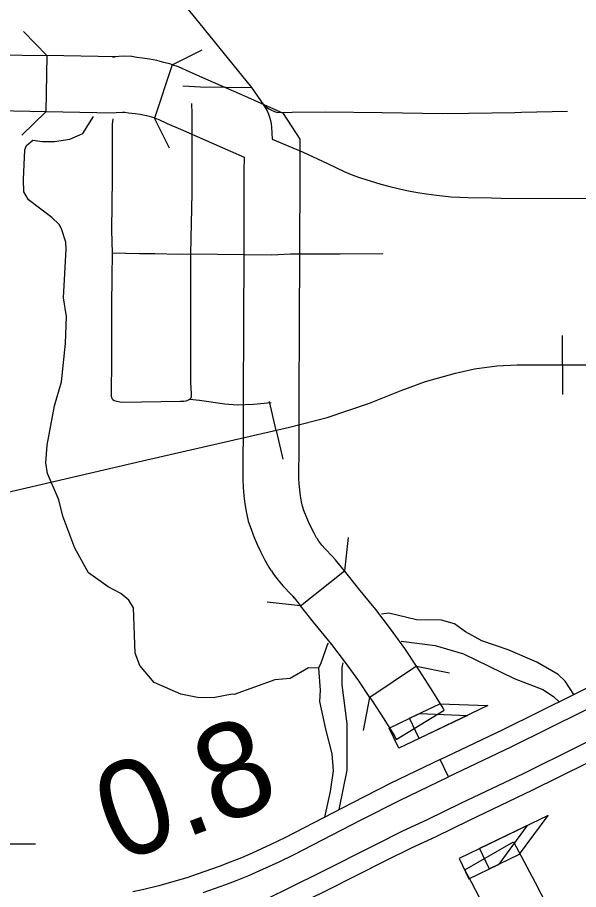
# Model space of a CAD drawing. Extents: x -19 to 366, y -4 to 359.
# Drawn here: x 155.785 to 156.258, y 189.143 to 189.879 of the extents above; entities that cross this region are included whole.
import ezdxf

# ---------------------------------------------------------------- set-up
doc = ezdxf.new("R2010")
doc.units = 0
for name, color, linetype in [('Level 10', 7, 'Continuous'), ('Level 19', 7, 'Continuous'), ('Level 33', 7, 'Continuous'), ('Level 35', 7, 'Continuous'), ('Level 37', 7, 'Continuous'), ('Level 40', 7, 'Continuous'), ('Level 42', 7, 'Continuous'), ('Level 48', 7, 'Continuous'), ('Level 60', 7, 'Continuous')]:
    doc.layers.add(name, color=color, linetype=linetype)

msp = doc.modelspace()

# ---------------------------------------------------------------- linework, layer by layer
at = {"layer": 'Level 10'}
for p, q in [((155.74331, 189.84793), (155.80948, 189.84672)), ((155.80948, 189.84672), (155.80862, 189.79938)), ((155.86693, 189.84567), (155.80948, 189.84672)), ((155.86495, 189.84562), (155.86693, 189.84567)), ((155.88121, 189.84591), (155.87515, 189.84629)), ((155.91518, 189.83902), (155.90028, 189.79407)), ((155.94104, 189.82812), (155.94101, 189.82813)), ((155.80853, 189.79938), (155.74244, 189.80059)), ((155.86607, 189.79833), (155.80862, 189.79938)), ((155.86805, 189.79837), (155.86607, 189.79833)), ((155.87522, 189.79884), (155.87522, 189.79884)), ((156.02319, 189.77632), (156.0092, 189.798)), ((156.02287, 189.67863), (156.02287, 189.67864)), ((155.97507, 189.5543), (155.97496, 189.52177)), ((156.0223, 189.5216), (156.02242, 189.55413)), ((156.02242, 189.55413), (156.02242, 189.55413)), ((155.97496, 189.52177), (155.97492, 189.51194)), ((156.02227, 189.51176), (156.0223, 189.52159)), ((156.0223, 189.52159), (156.0223, 189.5216)), ((156.02227, 189.51161), (156.02227, 189.51176)), ((156.03773, 189.43921), (156.03777, 189.43914)), ((156.05427, 189.42009), (156.05304, 189.42151)), ((156.06059, 189.41216), (156.05427, 189.42009)), ((156.02357, 189.38264), (156.06059, 189.41216)), ((156.07268, 189.39701), (156.06059, 189.41216)), ((156.07244, 189.39729), (156.07268, 189.39701)), ((156.01849, 189.38914), (156.01725, 189.39057)), ((156.01725, 189.39057), (156.02357, 189.38264)), ((156.03566, 189.36749), (156.02357, 189.38264)), ((156.03589, 189.3672), (156.03566, 189.36749)), ((156.12152, 189.33172), (156.08212, 189.30547)), ((156.10436, 189.26995), (156.14478, 189.2947)), ((156.22434, 189.1438), (156.23532, 189.12349))]:
    msp.add_line(p, q, dxfattribs=at)
for points in [[(155.87515, 189.84629), (155.87008, 189.84596), (155.86495, 189.84562)], [(155.91518, 189.83902), (155.91403, 189.8394), (155.90812, 189.84108), (155.90216, 189.84251), (155.8961, 189.84369), (155.89001, 189.84461), (155.8854, 189.8451), (155.88121, 189.84591)], [(155.94101, 189.82813), (155.93023, 189.83282), (155.92061, 189.83722), (155.91518, 189.83902)], [(156.0092, 189.798), (155.97652, 189.81264), (155.94104, 189.82812)], [(155.87522, 189.79884), (155.87319, 189.79871), (155.86805, 189.79837)], [(155.90028, 189.79407), (155.90009, 189.79414), (155.89611, 189.79527), (155.8921, 189.79623), (155.88806, 189.79702), (155.88397, 189.79763), (155.87836, 189.79824), (155.87522, 189.79884)], [(155.90028, 189.79407), (155.90327, 189.79309), (155.91094, 189.78957), (155.92214, 189.78471)], [(155.92211, 189.78472), (155.95737, 189.76934), (155.9758, 189.76108)], [(156.02287, 189.67864), (156.02311, 189.74903), (156.02319, 189.77632)], [(155.9758, 189.76108), (155.97576, 189.74918), (155.97552, 189.6788)], [(155.97552, 189.6788), (155.97532, 189.62292), (155.97507, 189.5543)], [(156.02242, 189.55413), (156.02267, 189.62275), (156.02287, 189.67863)], [(155.97492, 189.5121), (155.97475, 189.4959), (155.97485, 189.48923), (155.97518, 189.48244), (155.97577, 189.4756), (155.97662, 189.46885), (155.97769, 189.46212), (155.97929, 189.45413), (155.98201, 189.44648), (155.98449, 189.44019), (155.98716, 189.43398), (155.99005, 189.42782), (155.99313, 189.42182), (155.99676, 189.41519), (155.99886, 189.41217)], [(156.03777, 189.43914), (156.03709, 189.44012), (156.03497, 189.444), (156.03256, 189.4487), (156.03035, 189.4534), (156.02828, 189.45822), (156.02635, 189.46311), (156.02504, 189.46678), (156.0243, 189.47048), (156.0235, 189.47552), (156.02286, 189.48059), (156.02243, 189.48563), (156.02218, 189.49074), (156.0221, 189.49599), (156.02227, 189.51161)], [(156.05304, 189.42151), (156.0502, 189.42454), (156.04422, 189.4309), (156.04159, 189.43399), (156.03906, 189.43729), (156.03773, 189.43921)], [(155.9989, 189.4121), (156.00083, 189.40934), (156.00472, 189.40426), (156.00891, 189.39932), (156.01569, 189.39212), (156.01849, 189.38914)], [(156.12152, 189.33172), (156.11157, 189.34667), (156.09946, 189.36323), (156.08709, 189.37951), (156.07244, 189.39729)], [(156.08212, 189.30547), (156.07274, 189.31955), (156.06149, 189.33493), (156.04995, 189.35013), (156.03589, 189.3672)], [(156.14478, 189.2947), (156.14393, 189.29624), (156.13387, 189.31258), (156.1237, 189.32845), (156.12152, 189.33172)], [(156.08212, 189.30547), (156.08406, 189.30255), (156.09377, 189.2874), (156.10303, 189.27236), (156.10436, 189.26995)], [(156.16218, 189.16016), (156.20329, 189.18373), (156.20962, 189.17157), (156.22367, 189.14504), (156.22435, 189.14377)], [(156.18267, 189.1213), (156.1819, 189.12273), (156.16769, 189.14957), (156.16218, 189.16016)]]:
    msp.add_lwpolyline(points, dxfattribs=at)
at = {"layer": 'Level 19'}
msp.add_line((156.1071, 189.21863), (156.14831, 189.23848), dxfattribs=at)
for points in [[(156.14138, 189.25302), (156.19384, 189.278), (156.28665, 189.3239), (156.29843, 189.32956), (156.31046, 189.33511), (156.32235, 189.34035), (156.33443, 189.34546), (156.34686, 189.3505), (156.36687, 189.35759), (156.42713, 189.37645), (156.45286, 189.38286), (156.47325, 189.38747)], [(156.47639, 189.37168), (156.45658, 189.3672), (156.43148, 189.36095), (156.37197, 189.34231), (156.35258, 189.33544), (156.34059, 189.33058), (156.32873, 189.32558), (156.31709, 189.32044), (156.30529, 189.31499), (156.2937, 189.30943), (156.20087, 189.26352), (156.14831, 189.23848), (156.14138, 189.25302)], [(156.15889, 189.21626), (156.21162, 189.24137), (156.30449, 189.28729), (156.31578, 189.29272), (156.32722, 189.29799), (156.33849, 189.30297), (156.35, 189.30783), (156.36131, 189.31242), (156.37976, 189.31895), (156.43814, 189.33723), (156.46227, 189.34324), (156.48151, 189.34759)], [(156.48506, 189.33189), (156.46599, 189.32758), (156.4425, 189.32173), (156.38486, 189.30368), (156.36703, 189.29736), (156.35615, 189.29296), (156.34488, 189.28819), (156.33384, 189.28332), (156.32264, 189.27815), (156.31154, 189.27282), (156.21865, 189.22689), (156.16581, 189.20172)], [(156.14831, 189.23848), (156.14138, 189.25302), (156.09983, 189.23299)], [(156.09983, 189.23299), (156.06736, 189.21656), (156.01023, 189.18702), (155.99851, 189.18128), (155.98276, 189.17407), (155.97359, 189.17016), (155.96424, 189.1664), (155.95491, 189.16283), (155.93627, 189.15626), (155.92742, 189.15337), (155.91854, 189.15067), (155.90382, 189.14662), (155.89118, 189.14349), (155.88209, 189.14148)], [(155.80079, 189.0303), (155.8085, 189.03609), (155.81619, 189.04159), (155.82403, 189.04689), (155.83202, 189.052), (155.8401, 189.05691), (155.84831, 189.06161), (155.85662, 189.0661), (155.90639, 189.09097), (155.93735, 189.10723), (155.97172, 189.12403), (156.03894, 189.15725), (156.08696, 189.1815), (156.10994, 189.19282), (156.13066, 189.20235), (156.15889, 189.21626)], [(155.94144, 189.14101), (155.96047, 189.14772), (155.97012, 189.15141), (155.97975, 189.15529), (155.98927, 189.15934), (156.0054, 189.16673), (156.01747, 189.17264), (156.07469, 189.20223), (156.1071, 189.21863)], [(156.16581, 189.20172), (156.13759, 189.18781), (156.11686, 189.17828), (156.09414, 189.16709), (156.04614, 189.14285), (155.97882, 189.10959), (155.94463, 189.09287), (155.91373, 189.07664), (155.86405, 189.05181), (155.85614, 189.04754), (155.84828, 189.04304), (155.84053, 189.03834), (155.83288, 189.03344), (155.82538, 189.02837), (155.81801, 189.0231), (155.81027, 189.01729)]]:
    msp.add_lwpolyline(points, dxfattribs=at)
at = {"layer": 'Level 33'}
for points in [[(155.8612, 190.06827), (155.86183, 190.01413), (155.86216, 189.9848), (155.86241, 189.9757), (155.86252, 189.97341), (155.86283, 189.97112), (155.86332, 189.96888), (155.864, 189.96668), (155.86487, 189.96455), (155.86593, 189.9625), (155.86715, 189.96055), (155.86853, 189.9587), (155.8757, 189.95007), (155.90742, 189.9118), (155.93368, 189.8794), (155.95069, 189.85853)], [(155.95069, 189.85853), (155.98221, 189.81976)], [(155.92418, 189.82114), (155.93899, 189.8205), (155.98221, 189.81976)], [(155.98221, 189.81976), (155.99231, 189.80522)], [(155.93158, 189.80642), (155.93174, 189.7979)], [(155.99231, 189.80522), (155.99403, 189.80257), (155.99536, 189.80008), (155.9965, 189.79749), (155.99743, 189.79483), (155.99815, 189.7921), (155.99864, 189.78932), (155.99891, 189.78651), (155.99952, 189.7764)], [(155.99231, 189.80522), (155.99445, 189.8035), (155.99672, 189.80197), (155.9991, 189.80064), (156.0016, 189.79953), (156.00421, 189.79865), (156.01658, 189.79918), (156.04438, 189.79936), (156.09233, 189.79872), (156.14365, 189.79804), (156.16527, 189.79812)], [(155.93174, 189.7979), (155.93183, 189.74158), (155.93185, 189.73071), (155.9307, 189.67955)], [(156.16527, 189.79812), (156.20435, 189.79888), (156.20993, 189.79902), (156.24884, 189.79998)], [(155.86496, 189.79353), (155.86458, 189.7887), (155.86466, 189.74718), (155.86461, 189.74333), (155.86394, 189.69917), (155.8646, 189.68036)], [(155.99952, 189.7764), (156.02581, 189.76543), (156.04616, 189.75566), (156.06097, 189.74879), (156.06776, 189.746), (156.07415, 189.74364), (156.09124, 189.73843), (156.09886, 189.73639), (156.10695, 189.73445), (156.10828, 189.73416), (156.11462, 189.73278), (156.12212, 189.73137), (156.12988, 189.73015), (156.13823, 189.72909), (156.15072, 189.72778), (156.15794, 189.72726), (156.16458, 189.72703), (156.18481, 189.72671), (156.19261, 189.72658), (156.31331, 189.72612), (156.34492, 189.72574), (156.42795, 189.72566)], [(155.8646, 189.68036), (155.86416, 189.65954), (155.8641, 189.63623), (155.86389, 189.62175), (155.86385, 189.61983), (155.86404, 189.59776), (155.86397, 189.58964)], [(155.8646, 189.68036), (155.88754, 189.67989), (155.89704, 189.67996)], [(155.89704, 189.67996), (155.90047, 189.67999), (155.92121, 189.67941), (155.9307, 189.67955)], [(155.9307, 189.67955), (155.93073, 189.62072), (155.93077, 189.57093), (155.93113, 189.56143), (155.93109, 189.55878), (155.93081, 189.55782), (155.93, 189.55708)], [(155.9307, 189.67955), (155.99919, 189.67872)], [(155.99919, 189.67872), (156.01504, 189.67962), (156.04142, 189.67953), (156.05693, 189.6796), (156.093, 189.67974)], [(155.86397, 189.58964), (155.86372, 189.56175), (155.86356, 189.5607), (155.86361, 189.55963), (155.86391, 189.5586), (155.86438, 189.55765), (155.86505, 189.55682)], [(155.86505, 189.55682), (155.86619, 189.55598), (155.86748, 189.55547), (155.87089, 189.55469), (155.87265, 189.55458), (155.92224, 189.5553), (155.92369, 189.55517), (155.92516, 189.55524), (155.92659, 189.5555), (155.92795, 189.55596), (155.93, 189.55708)], [(155.93, 189.55708), (155.9382, 189.55622), (155.95949, 189.55305), (155.97012, 189.55228), (155.98394, 189.55269), (155.99875, 189.55421)]]:
    msp.add_lwpolyline(points, dxfattribs=at)
at = {"layer": 'Level 35'}
for points in [[(155.78965, 189.74238), (155.79071, 189.76729), (155.79216, 189.77092), (155.79757, 189.7754), (155.80555, 189.77443), (155.81597, 189.77426), (155.82882, 189.77623), (155.83972, 189.7812), (155.84874, 189.79545)], [(155.82588, 189.62677), (155.82342, 189.64241), (155.82579, 189.68348), (155.82549, 189.68955), (155.82168, 189.70068), (155.81972, 189.70425), (155.81355, 189.7102), (155.79395, 189.725), (155.79004, 189.73175), (155.78965, 189.74238)], [(155.84449, 189.41053), (155.83295, 189.43139), (155.82279, 189.45834), (155.8195, 189.47214), (155.81, 189.49436), (155.80851, 189.50325), (155.80956, 189.51828), (155.81577, 189.55146), (155.82184, 189.57172), (155.82522, 189.60407), (155.82588, 189.62677)], [(155.96574, 189.3082), (155.94965, 189.30502), (155.93645, 189.30531), (155.92236, 189.30817), (155.89999, 189.31805), (155.88794, 189.33245), (155.88385, 189.34266), (155.88247, 189.38095), (155.87862, 189.38756), (155.87183, 189.39323), (155.86125, 189.39863), (155.84449, 189.41053)], [(156.25404, 189.30777), (156.24677, 189.31906), (156.24098, 189.32464), (156.22297, 189.3351), (156.19872, 189.34562), (156.1766, 189.35314), (156.16281, 189.36084), (156.1536, 189.36749), (156.14236, 189.37068), (156.12132, 189.37081), (156.11314, 189.37274), (156.09791, 189.3766), (156.09197, 189.37566)], [(156.04675, 189.3512), (156.04628, 189.35047), (156.04052, 189.33421)], [(156.10858, 189.35289), (156.13726, 189.34911), (156.16107, 189.34219), (156.2039, 189.32141), (156.22794, 189.31222), (156.23715, 189.30614), (156.24185, 189.30174)], [(156.04052, 189.33421), (156.0387, 189.33), (156.04017, 189.3116), (156.03959, 189.30209), (156.04457, 189.27864), (156.05007, 189.25786), (156.05109, 189.24364), (156.04857, 189.22611), (156.04379, 189.20437)], [(156.05877, 189.33079), (156.05958, 189.33464)], [(156.03873, 189.33008), (156.03026, 189.3303), (156.01484, 189.32151), (156.00177, 189.32018), (155.96757, 189.30777), (155.96574, 189.3082)], [(156.05622, 189.2108), (156.06283, 189.24407), (156.06287, 189.2832), (156.05866, 189.31616), (156.05877, 189.33079)]]:
    msp.add_lwpolyline(points, dxfattribs=at)
at = {"layer": 'Level 37'}
for points in [[(155.78977, 189.86717), (155.80948, 189.84672)], [(155.91518, 189.83902), (155.94057, 189.85177)], [(155.80862, 189.79938), (155.78816, 189.77966)], [(155.91304, 189.76869), (155.90029, 189.79407)], [(156.06378, 189.44039), (156.06059, 189.41216)], [(156.02357, 189.38264), (155.99534, 189.38582)], [(156.12152, 189.33172), (156.14938, 189.32614)], [(156.07653, 189.27762), (156.08212, 189.30547)]]:
    msp.add_lwpolyline(points, dxfattribs=at)
at = {"layer": 'Level 40'}
for p, q in [((156.24458, 189.58582), (156.24458, 189.61082)), ((156.24458, 189.58582), (156.24458, 189.56082)), ((156.00286, 189.53069), (155.99728, 189.55506)), ((156.00286, 189.53069), (156.00845, 189.50633))]:
    msp.add_line(p, q, dxfattribs=at)
for points in [[(155.43371, 189.39982), (155.52197, 189.41972), (155.69415, 189.45935), (155.8902, 189.50488), (156.01407, 189.53326), (156.04609, 189.54141), (156.08177, 189.5535), (156.10845, 189.56418), (156.12895, 189.57176), (156.15423, 189.57879), (156.17024, 189.58244), (156.18906, 189.58497), (156.20648, 189.58582), (156.30226, 189.58582), (156.52584, 189.58357), (156.73425, 189.58329), (156.80307, 189.58525), (156.83032, 189.58891), (156.84324, 189.58975), (156.86346, 189.59059), (156.88453, 189.59031), (156.8966, 189.59003), (157.00811, 189.58104), (157.06541, 189.57542)], [(154.76668, 189.18787), (154.89392, 189.25531), (154.93773, 189.27527), (154.96723, 189.28735), (154.99138, 189.29607), (155.02649, 189.30674), (155.06582, 189.31658), (155.29389, 189.36829), (155.52197, 189.41972), (155.69415, 189.45935), (155.8902, 189.50488), (156.01407, 189.53326), (156.04609, 189.54141), (156.08177, 189.5535), (156.10845, 189.56418), (156.12895, 189.57176), (156.15423, 189.57879), (156.17024, 189.58244), (156.18906, 189.58497), (156.20648, 189.58582), (156.30226, 189.58582)]]:
    msp.add_lwpolyline(points, dxfattribs=at)
at = {"layer": 'Level 42'}
for p, q in [((156.11551, 189.28785), (156.14112, 189.30014)), ((156.18159, 189.29855), (156.1237, 189.27077)), ((156.14112, 189.30014), (156.18159, 189.29855)), ((156.09836, 189.27962), (156.12397, 189.29191)), ((156.16444, 189.29032), (156.10655, 189.26255)), ((156.12397, 189.29191), (156.16444, 189.29032)), ((156.1237, 189.27077), (156.11551, 189.28785)), ((156.10655, 189.26255), (156.09836, 189.27962)), ((156.23247, 189.20578), (156.17462, 189.17793)), ((156.20843, 189.17319), (156.23247, 189.20578)), ((156.21515, 189.19744), (156.1573, 189.1696)), ((156.19111, 189.16485), (156.21515, 189.19744)), ((156.17462, 189.17793), (156.18284, 189.16087)), ((156.18284, 189.16087), (156.20843, 189.17319)), ((156.1573, 189.1696), (156.16552, 189.15253)), ((156.16552, 189.15253), (156.19111, 189.16485))]:
    msp.add_line(p, q, dxfattribs=at)
at = {"layer": 'Level 48'}
msp.add_line((155.72417, 189.18192), (155.79993, 189.18192), dxfattribs=at)
at = {"layer": 'Level 60'}
for points in [[(156.50946, 189.3937), (156.44759, 191.65634), (156.2114, 200.27623), (155.97446, 208.89626), (155.73678, 217.51643), (155.49836, 226.13674), (155.2592, 234.75719), (155.01929, 243.37778), (154.77865, 251.9985), (154.53727, 260.61937), (154.29515, 269.24038), (154.0523, 277.86152), (153.80871, 286.48281), (153.56438, 295.10424), (153.31933, 303.72581), (153.07354, 312.34752), (152.82702, 320.96938), (152.57978, 329.59137), (152.3318, 338.21351), (152.0831, 346.83579)], [(0, 189.51617), (7.11214, 189.52059), (14.22427, 189.53386), (21.33637, 189.55597), (28.44845, 189.58693), (35.56048, 189.62672), (42.67245, 189.67537), (49.78436, 189.73285), (56.89619, 189.79918), (64.00793, 189.87436), (71.11958, 189.95838), (78.23111, 190.05124), (85.34253, 190.15294), (92.45381, 190.26349), (99.56495, 190.38288), (106.67593, 190.51112), (113.78675, 190.6482), (120.89739, 190.79412), (128.00785, 190.94888), (135.11811, 191.11248), (142.22816, 191.28493), (149.33799, 191.46621), (156.44759, 191.65634), (163.55694, 191.85531), (170.66605, 192.06312), (177.77489, 192.27977), (184.88345, 192.50526), (191.99173, 192.73959), (199.09971, 192.98276), (206.20739, 193.23477), (213.31474, 193.49561), (220.42177, 193.7653), (227.52845, 194.04382), (234.63479, 194.33118), (241.74076, 194.62738), (248.84635, 194.93241), (255.95157, 195.24628), (263.05638, 195.56898), (270.16079, 195.90052), (277.26478, 196.24089), (284.36834, 196.5901), (291.47147, 196.94814), (298.57414, 197.31501), (305.67635, 197.69072), (312.77809, 198.07525), (319.87934, 198.46862), (326.9801, 198.87082), (334.08035, 199.28185), (341.18009, 199.7017)], [(0, 180.89994), (7.12284, 180.90436), (14.24566, 180.9176), (21.36847, 180.93968), (28.49124, 180.97058), (35.61397, 181.01031), (42.73664, 181.05888), (49.85925, 181.11627), (56.98178, 181.18249), (64.10422, 181.25754), (71.22656, 181.34142), (78.3488, 181.43413), (85.47091, 181.53567), (92.5929, 181.64603), (99.71474, 181.76523), (106.83643, 181.89325), (113.95795, 182.0301), (121.0793, 182.17578), (128.20046, 182.33029), (135.32143, 182.49362), (142.44218, 182.66579), (149.56272, 182.84677), (156.68303, 183.03659), (163.8031, 183.23523), (170.92291, 183.4427), (178.04247, 183.65899), (185.16175, 183.88411), (192.28074, 184.11805), (199.39944, 184.36082), (206.51784, 184.61242), (213.63591, 184.87283), (220.75366, 185.14207), (227.87107, 185.42014), (234.98813, 185.70702), (242.10483, 186.00273), (249.22115, 186.30726), (256.33709, 186.62061), (263.45264, 186.94279), (270.56779, 187.27378), (277.68251, 187.61359), (284.79682, 187.96222), (291.91068, 188.31967), (299.02409, 188.68594), (306.13705, 189.06103), (313.24954, 189.44494), (320.36154, 189.83766), (327.47305, 190.23919), (334.58406, 190.64954), (341.69455, 191.06871)]]:
    msp.add_spline(points, degree=3, dxfattribs=at)

# ---------------------------------------------------------------- texts
at = {"layer": 'Level 48'}
msp.add_text('0.8', height=0.08, rotation=20.53549, dxfattribs=at).set_placement((155.86965, 189.16535))

doc.saveas('drawing.dxf')
